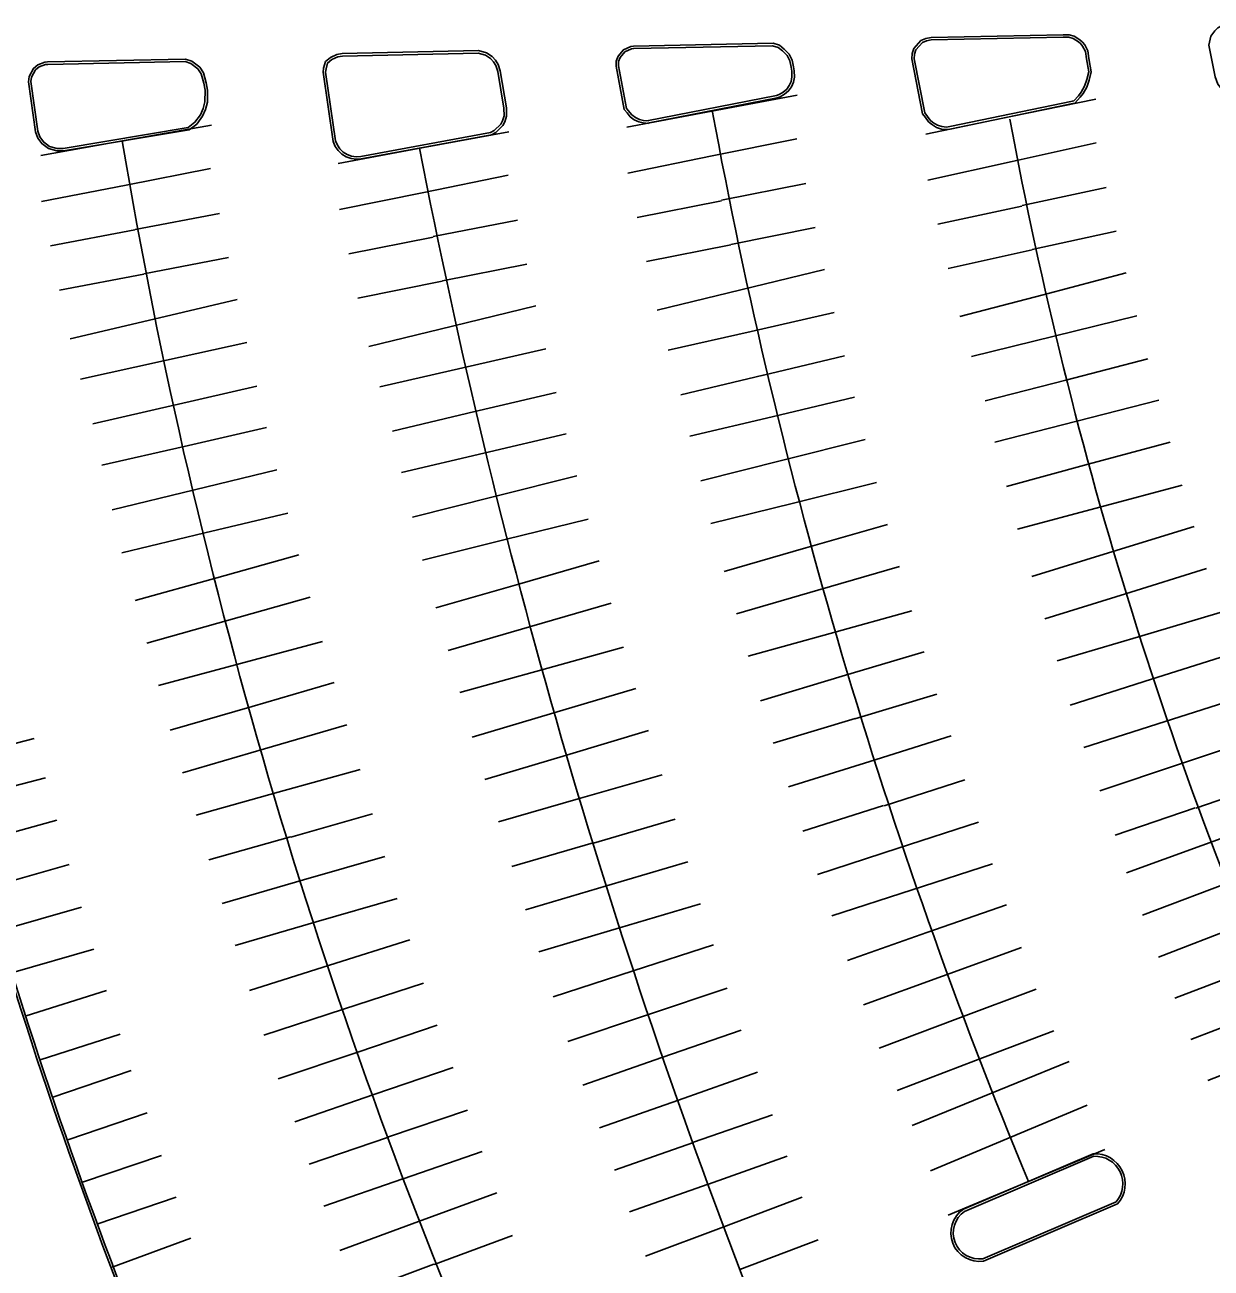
# Model space of a CAD drawing. Extents: x 468143 to 491361, y 1438528 to 1468730.
# Drawn here: x 487205.4 to 487448.2, y 1467842.8 to 1468097.1 of the extents above; entities that cross this region are included whole.
import ezdxf

# ---------------------------------------------------------------- set-up
doc = ezdxf.new("R2010")
doc.units = 0
doc.layers.add('Xreference_dp', color=7, linetype='Continuous')

msp = doc.modelspace()

# ---------------------------------------------------------------- linework, layer by layer
at = {"layer": 'Xreference_dp'}
for p, q in [((487346.07, 1468079.48), (487363.52, 1468082.73)), ((487407.26, 1468078.35), (487424.65, 1468081.92)), ((487328.62, 1468076.23), (487346.07, 1468079.48)), ((487389.86, 1468074.78), (487407.26, 1468078.35)), ((487226.18, 1468073.51), (487243.66, 1468076.63)), ((487287.05, 1468072.02), (487304.51, 1468075.27)), ((487208.7, 1468070.4), (487226.18, 1468073.51)), ((487269.6, 1468068.77), (487287.05, 1468072.02)), ((487346.13, 1468070.31), (487363.41, 1468073.83)), ((487407.48, 1468069.19), (487424.69, 1468073.02)), ((487328.84, 1468066.8), (487346.13, 1468070.31)), ((487390.26, 1468065.36), (487407.48, 1468069.19)), ((487226.16, 1468064.35), (487243.47, 1468067.73)), ((487208.86, 1468060.97), (487226.16, 1468064.35)), ((487287.11, 1468062.85), (487304.39, 1468066.37)), ((487348.02, 1468061.26), (487365.28, 1468064.65)), ((487269.83, 1468059.34), (487287.11, 1468062.85)), ((487409.54, 1468060.16), (487426.73, 1468063.87)), ((487330.74, 1468057.74), (487347.99, 1468061.14)), ((487392.33, 1468056.33), (487409.52, 1468060.04)), ((487227.99, 1468055.28), (487245.27, 1468058.54)), ((487289, 1468053.8), (487306.26, 1468057.19)), ((487210.68, 1468051.89), (487227.96, 1468055.16)), ((487349.92, 1468052.19), (487367.18, 1468055.65)), ((487411.6, 1468051.14), (487428.8, 1468054.91)), ((487271.72, 1468050.28), (487288.98, 1468053.68)), ((487332.64, 1468048.68), (487349.9, 1468052.14)), ((487229.82, 1468046.2), (487247.11, 1468049.53)), ((487394.39, 1468047.31), (487411.59, 1468051.08)), ((487290.9, 1468044.73), (487308.17, 1468048.19)), ((487351.98, 1468042.93), (487369.07, 1468047.09)), ((487413.83, 1468041.91), (487430.84, 1468046.38)), ((487212.51, 1468042.82), (487229.8, 1468046.15)), ((487273.62, 1468041.22), (487290.88, 1468044.68)), ((487334.88, 1468038.77), (487351.98, 1468042.93)), ((487396.82, 1468037.44), (487413.83, 1468041.91)), ((487231.81, 1468036.92), (487248.93, 1468040.95)), ((487292.96, 1468035.47), (487310.05, 1468039.63)), ((487214.69, 1468032.89), (487231.81, 1468036.92)), ((487354.08, 1468034.41), (487371.08, 1468038.28)), ((487416.09, 1468033.44), (487433.01, 1468037.61)), ((487275.87, 1468031.31), (487292.96, 1468035.47)), ((487337.09, 1468030.55), (487354.08, 1468034.41)), ((487233.85, 1468028.39), (487250.87, 1468032.13)), ((487399.18, 1468029.26), (487416.09, 1468033.44)), ((487216.83, 1468024.65), (487233.85, 1468028.39)), ((487295.07, 1468026.95), (487312.06, 1468030.82)), ((487356.32, 1468025.39), (487373.17, 1468029.4)), ((487418.49, 1468024.46), (487435.27, 1468028.77)), ((487278.07, 1468023.09), (487295.07, 1468026.95)), ((487339.72, 1468021.45), (487356.57, 1468025.45)), ((487401.97, 1468020.21), (487418.75, 1468024.53)), ((487236.02, 1468019.35), (487252.91, 1468023.23)), ((487297.3, 1468017.93), (487314.16, 1468021.94)), ((487358.41, 1468016.95), (487375.25, 1468020.93)), ((487219.39, 1468015.53), (487236.28, 1468019.41)), ((487420.74, 1468016.06), (487437.5, 1468020.34)), ((487280.7, 1468013.99), (487297.56, 1468017.99)), ((487341.57, 1468012.98), (487358.41, 1468016.95)), ((487403.97, 1468011.77), (487420.74, 1468016.06)), ((487238.05, 1468010.89), (487254.91, 1468014.74)), ((487299.39, 1468009.49), (487316.23, 1468013.46)), ((487221.18, 1468007.05), (487238.05, 1468010.89)), ((487360.6, 1468008.1), (487377.42, 1468012.32)), ((487423.09, 1468007.24), (487439.83, 1468011.78)), ((487282.55, 1468005.52), (487299.39, 1468009.49)), ((487343.78, 1468003.87), (487360.6, 1468008.1)), ((487240.17, 1468002.02), (487257.02, 1468006.12)), ((487406.35, 1468002.71), (487423.09, 1468007.24)), ((487301.58, 1468000.63), (487318.4, 1468004.86)), ((487362.78, 1467999.28), (487379.73, 1468003.47)), ((487425.44, 1467998.47), (487442.3, 1468002.97)), ((487223.32, 1467997.93), (487240.17, 1468002.02)), ((487284.76, 1467996.41), (487301.58, 1468000.63)), ((487345.84, 1467995.08), (487362.78, 1467999.28)), ((487408.57, 1467993.96), (487425.44, 1467998.47)), ((487242.29, 1467993.19), (487259.26, 1467997.25)), ((487303.77, 1467991.82), (487320.71, 1467996.01)), ((487225.31, 1467989.12), (487242.29, 1467993.19)), ((487365.31, 1467990.12), (487382.02, 1467994.93)), ((487428.13, 1467989.36), (487444.75, 1467994.48)), ((487286.82, 1467987.62), (487303.77, 1467991.82)), ((487244.75, 1467984.01), (487261.5, 1467988.7)), ((487348.6, 1467985.31), (487365.31, 1467990.12)), ((487411.51, 1467984.24), (487428.13, 1467989.36)), ((487306.3, 1467982.66), (487323.01, 1467987.47)), ((487367.76, 1467981.45), (487384.43, 1467986.28)), ((487430.74, 1467980.73), (487447.31, 1467985.87)), ((487228, 1467979.33), (487244.75, 1467984.01)), ((487289.59, 1467977.85), (487306.3, 1467982.66)), ((487247.13, 1467975.32), (487263.83, 1467980.03)), ((487351.1, 1467976.62), (487367.76, 1467981.45)), ((487414.17, 1467975.59), (487430.74, 1467980.73)), ((487308.75, 1467973.99), (487325.41, 1467978.82)), ((487230.44, 1467970.61), (487247.13, 1467975.32)), ((487370.25, 1467972.62), (487387, 1467977.26)), ((487433.39, 1467971.95), (487450.05, 1467976.9)), ((487292.08, 1467969.15), (487308.75, 1467973.99)), ((487353.5, 1467967.98), (487370.25, 1467972.62)), ((487249.56, 1467966.48), (487266.34, 1467970.99)), ((487416.73, 1467967.01), (487433.39, 1467971.95)), ((487311.24, 1467965.16), (487327.98, 1467969.8)), ((487372.73, 1467963.85), (487389.48, 1467968.84)), ((487436.03, 1467963.23), (487452.69, 1467968.52)), ((487232.78, 1467961.96), (487249.56, 1467966.48)), ((487294.49, 1467960.52), (487311.24, 1467965.16)), ((487251.97, 1467957.69), (487268.76, 1467962.55)), ((487355.98, 1467958.86), (487372.73, 1467963.85)), ((487419.38, 1467957.93), (487436.03, 1467963.23)), ((487313.71, 1467956.39), (487330.46, 1467961.38)), ((487375.34, 1467955.17), (487392.1, 1467960.19)), ((487438.8, 1467954.6), (487455.46, 1467959.93)), ((487235.18, 1467952.82), (487251.97, 1467957.69)), ((487296.96, 1467951.4), (487313.71, 1467956.39)), ((487358.59, 1467950.18), (487375.35, 1467955.2)), ((487422.15, 1467949.3), (487438.81, 1467954.63)), ((487254.52, 1467948.99), (487271.31, 1467953.89)), ((487316.32, 1467947.71), (487333.08, 1467952.73)), ((487190.4, 1467946.74), (487207.33, 1467951.09)), ((487378.37, 1467946.44), (487395, 1467951.65)), ((487441.99, 1467945.92), (487458.52, 1467951.44)), ((487237.73, 1467944.12), (487254.52, 1467949.02)), ((487299.57, 1467942.72), (487316.33, 1467947.74)), ((487257.27, 1467940.14), (487274.05, 1467944.81)), ((487361.74, 1467941.23), (487378.37, 1467946.44)), ((487425.46, 1467940.41), (487441.99, 1467945.92)), ((487192.73, 1467938.71), (487209.66, 1467943.09)), ((487319.14, 1467938.88), (487335.89, 1467943.68)), ((487381.3, 1467937.35), (487397.84, 1467942.64)), ((487445.09, 1467936.89), (487461.52, 1467942.48)), ((487240.48, 1467935.46), (487257.27, 1467940.14)), ((487302.39, 1467934.08), (487319.14, 1467938.88)), ((487364.67, 1467932.13), (487381.21, 1467937.42)), ((487428.56, 1467931.37), (487444.99, 1467936.96)), ((487195.21, 1467929.78), (487212, 1467934.43)), ((487259.9, 1467930.95), (487276.6, 1467935.71)), ((487321.85, 1467929.72), (487338.51, 1467934.59)), ((487430.94, 1467923.65), (487463.73, 1467935.58)), ((487384.17, 1467928.66), (487400.64, 1467933.99)), ((487243.11, 1467926.28), (487259.81, 1467931.03)), ((487305.09, 1467924.92), (487321.76, 1467929.79)), ((487262.49, 1467922.18), (487279.12, 1467926.98)), ((487367.7, 1467923.32), (487384.17, 1467928.66)), ((487434.16, 1467915.01), (487466.85, 1467927.26)), ((487197.83, 1467920.59), (487214.54, 1467925.32)), ((487324.5, 1467920.96), (487341.1, 1467925.88)), ((487387.05, 1467920.15), (487403.47, 1467925.49)), ((487245.85, 1467917.38), (487262.49, 1467922.18)), ((487307.9, 1467916.04), (487324.5, 1467920.96)), ((487370.62, 1467914.82), (487387.05, 1467920.15)), ((487200.4, 1467911.81), (487217.04, 1467916.59)), ((487265.09, 1467913.58), (487281.67, 1467918.39)), ((487327.16, 1467912.39), (487343.71, 1467917.31)), ((487390.06, 1467911.43), (487406.32, 1467917.12)), ((487437.48, 1467906.39), (487470.06, 1467918.97)), ((487248.5, 1467908.78), (487265.09, 1467913.58)), ((487310.61, 1467907.46), (487327.16, 1467912.39)), ((487373.81, 1467905.73), (487390.06, 1467911.43)), ((487267.82, 1467904.76), (487284.25, 1467909.93)), ((487329.96, 1467903.59), (487346.36, 1467908.88)), ((487440.8, 1467897.97), (487473.38, 1467910.55)), ((487202.99, 1467903.22), (487219.58, 1467908)), ((487393.23, 1467902.5), (487409.39, 1467908.34)), ((487251.39, 1467899.59), (487267.82, 1467904.76)), ((487313.57, 1467898.29), (487329.96, 1467903.59)), ((487377.06, 1467896.65), (487393.23, 1467902.5)), ((487444.06, 1467889.53), (487476.64, 1467902.11)), ((487205.71, 1467894.39), (487222.15, 1467899.54)), ((487270.69, 1467895.74), (487287.04, 1467901.06)), ((487332.9, 1467894.58), (487349.21, 1467900.03)), ((487396.37, 1467893.82), (487412.44, 1467899.85)), ((487254.35, 1467890.42), (487270.69, 1467895.74)), ((487316.6, 1467889.14), (487332.9, 1467894.58)), ((487380.3, 1467887.79), (487396.37, 1467893.82)), ((487447.57, 1467881.18), (487480.14, 1467893.76)), ((487273.56, 1467886.96), (487289.81, 1467892.47)), ((487335.83, 1467885.83), (487352.05, 1467891.46)), ((487399.99, 1467885.23), (487416.01, 1467891.33)), ((487208.57, 1467885.36), (487224.93, 1467890.66)), ((487257.3, 1467881.46), (487273.56, 1467886.96)), ((487276.9, 1467878.26), (487293.11, 1467883.84)), ((487319.62, 1467880.2), (487335.83, 1467885.83)), ((487383.97, 1467879.13), (487399.99, 1467885.23)), ((487387.06, 1467871.93), (487419.21, 1467885.05)), ((487210.94, 1467877.69), (487227.2, 1467883.18)), ((487339.24, 1467877.15), (487355.4, 1467882.85)), ((487260.69, 1467872.68), (487276.9, 1467878.26)), ((487323.07, 1467871.45), (487339.24, 1467877.15)), ((487390.8, 1467862.7), (487422.85, 1467876.13)), ((487214.27, 1467868.98), (487230.49, 1467874.54)), ((487279.85, 1467869.61), (487296.07, 1467875.11)), ((487342.26, 1467868.52), (487358.44, 1467874.15)), ((487263.64, 1467864.03), (487279.86, 1467869.53)), ((487326.09, 1467862.82), (487342.27, 1467868.45)), ((487217.21, 1467860.32), (487233.44, 1467865.81)), ((487282.86, 1467861.02), (487299.04, 1467866.61)), ((487345.33, 1467859.95), (487361.46, 1467865.67)), ((487394.43, 1467853.6), (487426.47, 1467867.04)), ((487266.65, 1467855.44), (487282.83, 1467861.03)), ((487285.99, 1467852.27), (487302.05, 1467858.19)), ((487329.16, 1467854.25), (487345.3, 1467859.97)), ((487220.21, 1467851.73), (487236.39, 1467857.3)), ((487348.52, 1467851.23), (487364.54, 1467857.27)), ((487269.92, 1467846.36), (487285.99, 1467852.27)), ((487332.5, 1467845.2), (487348.52, 1467851.23)), ((487223.32, 1467842.98), (487239.39, 1467848.88)), ((487289.19, 1467843.52), (487305.24, 1467849.47)), ((487351.79, 1467842.5), (487367.8, 1467848.57)), ((487273.13, 1467837.6), (487289.18, 1467843.55))]:
    msp.add_line(p, q, dxfattribs=at)
for points in [[(487454.13, 1468082.68), (487452.66, 1468082.76), (487451.59, 1468083.17), (487450.4, 1468083.95), (487449.62, 1468085.02), (487449.07, 1468086.51), (487447.75, 1468092.94), (487448.18, 1468094.8), (487449, 1468095.89), (487449.6, 1468096.55), (487450.34, 1468096.9), (487451.7, 1468097.13), (487479.25, 1468096.99), (487480.58, 1468096.71), (487481.36, 1468096.26), (487482.17, 1468095.65), (487482.99, 1468094.88), (487483.47, 1468093.69), (487483.89, 1468091.99), (487484.16, 1468090.86), (487483.86, 1468089.98), (487482.95, 1468088.59), (487481.69, 1468087.99), (487454.13, 1468082.68)], [(487394.85, 1468075.8), (487394.05, 1468075.72), (487393.03, 1468075.82), (487392.04, 1468076.14), (487390.99, 1468076.78), (487390.37, 1468077.32), (487389.75, 1468078.14), (487389.18, 1468078.89), (487386.98, 1468090.15), (487387.03, 1468091.24), (487387.38, 1468092.29), (487388.82, 1468093.91), (487389.81, 1468094.37), (487390.9, 1468094.54), (487417.98, 1468095.12), (487419.18, 1468095.1), (487420.19, 1468094.8), (487421.39, 1468094.09), (487421.9, 1468093.61), (487422.35, 1468093.07), (487423, 1468091.83), (487423.2, 1468090.27), (487423.68, 1468087.52), (487423.29, 1468085.82), (487422.8, 1468084.4), (487422.06, 1468083.1), (487421.44, 1468082.32), (487420.36, 1468081.13), (487419.96, 1468081.05), (487394.85, 1468075.8)], [(487333.09, 1468076.97), (487331.97, 1468077.06), (487331.08, 1468077.26), (487330.16, 1468077.71), (487329.35, 1468078.33), (487328.69, 1468079.11), (487328.09, 1468079.82), (487326.46, 1468088.71), (487326.47, 1468089.7), (487326.87, 1468090.73), (487327.96, 1468092), (487329.47, 1468092.71), (487330.02, 1468092.8), (487358.57, 1468093.37), (487359.87, 1468092.95), (487360.85, 1468092.17), (487361.9, 1468091.15), (487362.48, 1468089.92), (487362.76, 1468088.55), (487362.89, 1468087.72), (487362.94, 1468086.44), (487362.73, 1468085.38), (487362.32, 1468084.45), (487361.75, 1468083.62), (487360.89, 1468082.96), (487360.05, 1468082.43), (487359.43, 1468082.17), (487332.85, 1468077.02)], [(487333.13, 1468077.47), (487332.05, 1468077.55), (487331.25, 1468077.74), (487330.43, 1468078.14), (487329.7, 1468078.7), (487328.56, 1468080.04), (487326.96, 1468088.75), (487326.97, 1468089.6), (487327.3, 1468090.47), (487328.27, 1468091.59), (487329.62, 1468092.22), (487330.07, 1468092.3), (487358.49, 1468092.87), (487359.63, 1468092.5), (487360.52, 1468091.8), (487361.49, 1468090.85), (487362, 1468089.76), (487362.27, 1468088.46), (487362.39, 1468087.67), (487362.43, 1468086.47), (487362.25, 1468085.53), (487361.88, 1468084.7), (487361.38, 1468083.97), (487360.61, 1468083.37), (487359.81, 1468082.88), (487359.28, 1468082.65), (487332.76, 1468077.51)], [(487213.36, 1468071.36), (487211.97, 1468071.32), (487210.3, 1468071.81), (487208.9, 1468072.83), (487208.08, 1468073.96), (487207.6, 1468075.26), (487206.16, 1468085.5), (487206.31, 1468086.57), (487207.21, 1468088.23), (487208.09, 1468088.97), (487209.56, 1468089.5), (487210.1, 1468089.55), (487238.35, 1468090.12), (487239.65, 1468089.69), (487241.25, 1468088.45), (487242.01, 1468087.3), (487242.53, 1468085.28), (487242.85, 1468083.8), (487242.81, 1468081.29), (487242.44, 1468079.84), (487241.81, 1468078.46), (487240.61, 1468076.84), (487239.04, 1468075.68), (487213.36, 1468071.36)], [(487274.28, 1468069.72), (487273.23, 1468069.64), (487272.2, 1468069.79), (487271.21, 1468070.14), (487270.32, 1468070.69), (487269.55, 1468071.42), (487268.96, 1468072.27), (487268.56, 1468073.24), (487266.47, 1468087.44), (487266.6, 1468088.26), (487266.97, 1468089.6), (487268.03, 1468090.44), (487269.32, 1468091.08), (487270.39, 1468091.25), (487298.31, 1468091.87), (487299.94, 1468091.39), (487301.07, 1468090.64), (487301.77, 1468089.88), (487302.3, 1468089.01), (487302.71, 1468087.71), (487304, 1468080.14), (487304.01, 1468078.44), (487303.66, 1468077.32), (487303.26, 1468076.54), (487301.82, 1468075.09), (487300.92, 1468074.62), (487274.28, 1468069.72)], [(487397.54, 1467854.81), (487397.54, 1467854.81), (487397.54, 1467854.81), (487397.54, 1467854.81), (487424.12, 1467866.15)], [(487397.78, 1467854.37), (487424.24, 1467865.65)], [(487424.12, 1467866.15), (487424.12, 1467866.15), (487424.12, 1467866.15), (487424.12, 1467866.15)], [(487428.79, 1467856.31), (487401.54, 1467844.68)], [(487429.09, 1467855.89), (487429.09, 1467855.89), (487429.09, 1467855.89), (487429.09, 1467855.89), (487401.67, 1467844.2), (487401.67, 1467844.2), (487401.67, 1467844.2)]]:
    msp.add_lwpolyline(points, dxfattribs=at)
for points in [[(487394.77, 1468076.3), (487394.05, 1468076.22), (487393.13, 1468076.31), (487392.25, 1468076.6), (487391.29, 1468077.18), (487390.74, 1468077.66), (487389.65, 1468079.1), (487387.48, 1468090.18), (487387.53, 1468091.15), (487387.82, 1468092.03), (487389.13, 1468093.5), (487389.96, 1468093.88), (487390.95, 1468094.04), (487417.98, 1468094.62), (487419.1, 1468094.6), (487419.98, 1468094.34), (487421.09, 1468093.68), (487421.54, 1468093.27), (487421.94, 1468092.79), (487422.51, 1468091.68), (487422.71, 1468090.2), (487423.17, 1468087.54), (487422.81, 1468085.96), (487422.34, 1468084.61), (487421.65, 1468083.38), (487421.06, 1468082.64), (487420.1, 1468081.59), (487419.85, 1468081.54)], [(487213.31, 1468071.86), (487212.03, 1468071.82), (487210.52, 1468072.27), (487209.26, 1468073.19), (487208.52, 1468074.2), (487208.09, 1468075.38), (487206.67, 1468085.51), (487206.79, 1468086.41), (487207.6, 1468087.91), (487208.35, 1468088.53), (487209.67, 1468089.01), (487210.13, 1468089.05), (487238.27, 1468089.62), (487239.41, 1468089.24), (487240.88, 1468088.1), (487241.54, 1468087.09), (487242.05, 1468085.17), (487242.35, 1468083.75), (487242.31, 1468081.36), (487241.96, 1468080), (487241.37, 1468078.71), (487240.26, 1468077.2), (487238.84, 1468076.15)], [(487274.22, 1468070.22), (487273.25, 1468070.15), (487272.32, 1468070.28), (487271.43, 1468070.6), (487270.62, 1468071.09), (487269.94, 1468071.74), (487269.41, 1468072.51), (487269.05, 1468073.38), (487266.98, 1468087.44), (487267.09, 1468088.15), (487267.41, 1468089.31), (487268.29, 1468090.02), (487269.48, 1468090.6), (487270.44, 1468090.75), (487298.24, 1468091.36), (487299.72, 1468090.93), (487300.75, 1468090.26), (487301.36, 1468089.58), (487301.84, 1468088.81), (487302.22, 1468087.6), (487303.5, 1468080.1), (487303.51, 1468078.51), (487303.2, 1468077.51), (487302.86, 1468076.84), (487301.52, 1468075.5), (487300.76, 1468075.1)]]:
    msp.add_lwpolyline(points, close=True, dxfattribs=at)
for centre, radius, start, end in [((488410.37, 1468274.69), 1081.97, 190.38827, 202.50942), ((488258.98, 1468235.44), 866.39, 190.47897, 204.23775), ((488336.33, 1468260.29), 1126.57, 189.55068, 203.59456), ((488624.1, 1468329.96), 1362.53, 190.91899, 201.34843), ((488200.02, 1468213.17), 1044.77, 192.83996, 204.80138), ((488200.02, 1468213.17), 1044.27, 192.83979, 204.80138), ((487424.51, 1467860.01), 6.15, 318.0464, 93.6352), ((487424.51, 1467860.01), 5.65, 319.1445, 92.7839), ((487400.8, 1467849.97), 5.84, 124.0102, 278.5681), ((487400.8, 1467849.97), 5.34, 124.5113, 277.8987)]:
    msp.add_arc(centre, radius, start, end, dxfattribs=at)

doc.saveas('drawing.dxf')
